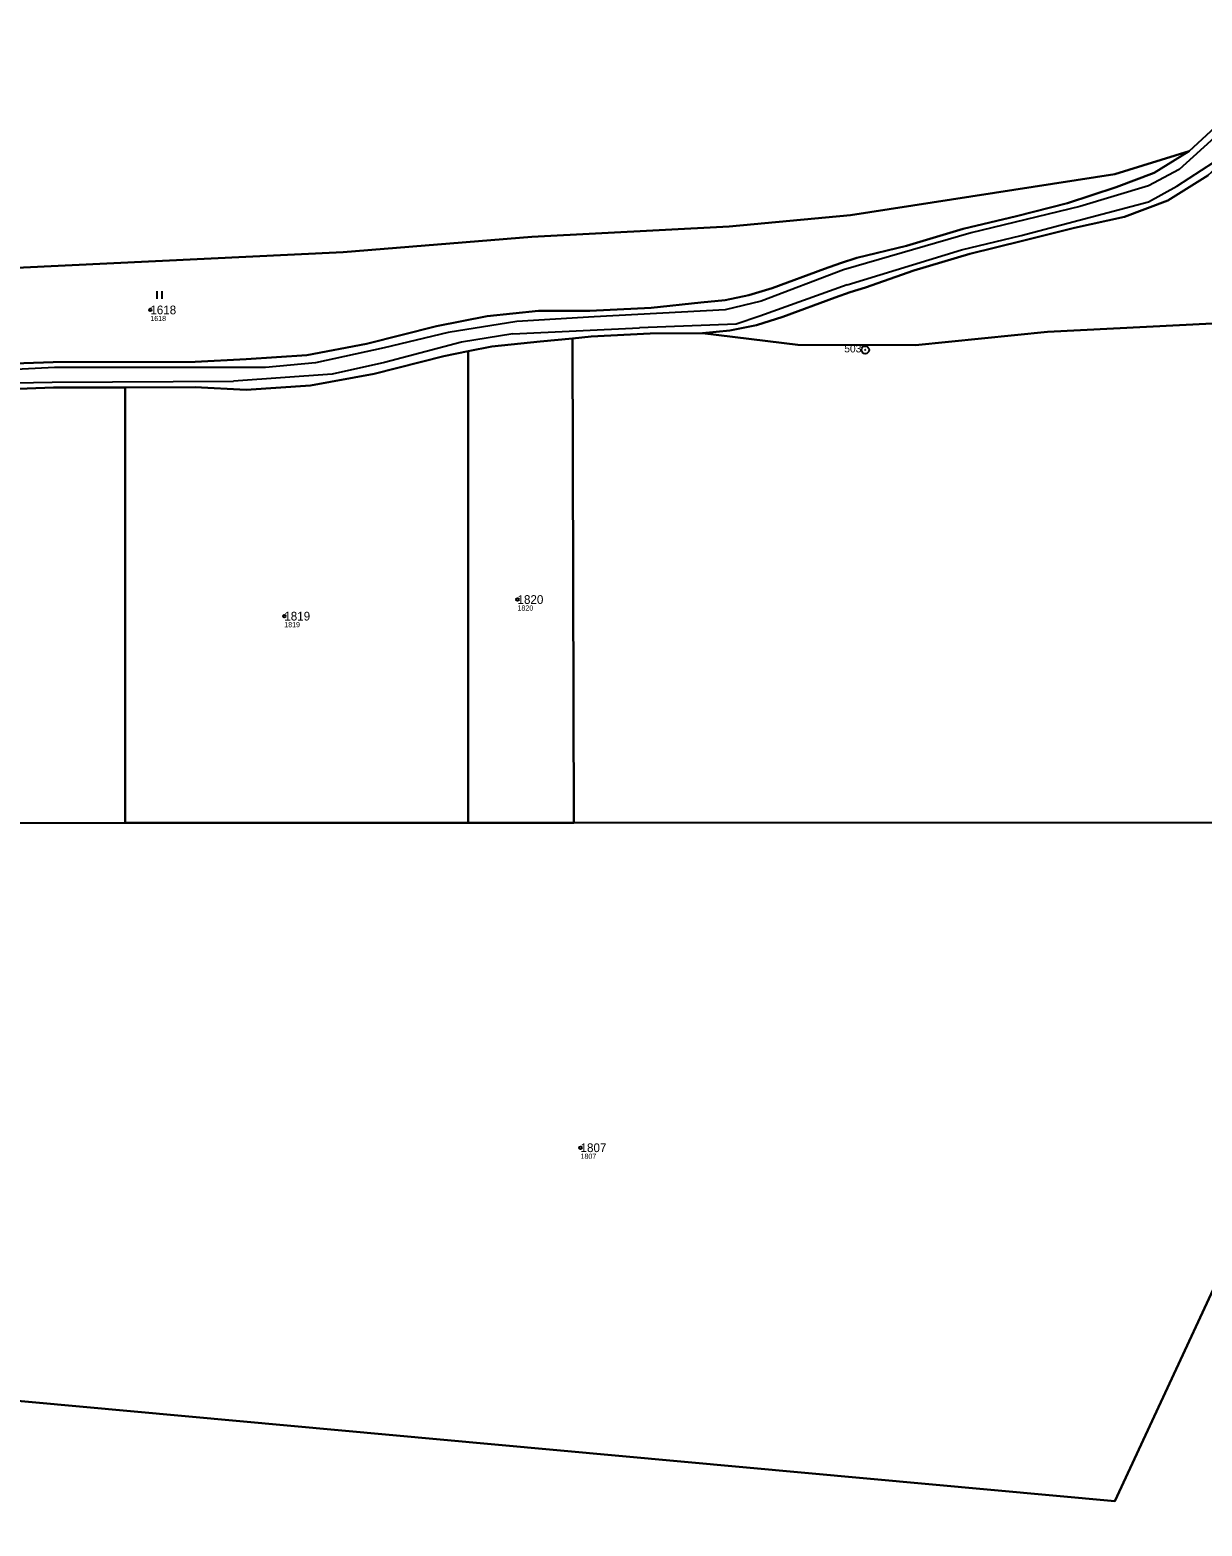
# Model space of a CAD drawing. Extents: x -770088 to -765625, y -1057899 to -1053934.
# Drawn here: x -766949.8 to -766720.7, y -1055384.8 to -1055092.4 of the extents above; entities that cross this region are included whole.
import ezdxf

# ---------------------------------------------------------------- set-up
doc = ezdxf.new("R2010")
doc.units = 0
for name, color, linetype in [('Definiční body', 7, 'Continuous'), ('Hranice parcel', 7, 'Continuous'), ('Parcelní čísla', 7, 'Continuous'), ('Polygon parcely', 7, 'Continuous'), ('Vnitřní kresba', 7, 'Continuous'), ('Značky bodu BP', 7, 'Continuous'), ('Značky kultur', 7, 'Continuous')]:
    doc.layers.add(name, color=color, linetype=linetype)

msp = doc.modelspace()

# ---------------------------------------------------------------- linework, layer by layer
at = {"layer": 'Definiční body'}
for centre in [(-766926.29, -1055147.11), (-766854.53, -1055203.71), (-766900.11, -1055206.96), (-766842.21, -1055310.86)]:
    msp.add_circle(centre, 0.25, dxfattribs=at)
at = {"layer": 'Hranice parcel'}
for p, q in [((-766843.53, -1055247.34), (-766843.79, -1055152.66)), ((-766864.14, -1055247.34), (-766864.16, -1055155.16)), ((-766931.23, -1055247.35), (-766931.22, -1055162.26)), ((-766931.23, -1055247.35), (-766969.28, -1055247.45)), ((-766864.14, -1055247.34), (-766931.23, -1055247.35)), ((-766843.53, -1055247.34), (-766864.14, -1055247.34)), ((-766676.14, -1055247.31), (-766843.53, -1055247.34))]:
    msp.add_line(p, q, dxfattribs=at)
for points in [[(-766723.23, -1055116.08), (-766717.3, -1055110.6)], [(-766818.37, -1055151.68), (-766813.05, -1055151.14), (-766807.8, -1055150.06), (-766802.7, -1055148.46), (-766792.46, -1055144.68), (-766789.5, -1055143.64), (-766786.5, -1055142.7), (-766777.06, -1055139.37), (-766766.15, -1055136.12), (-766755.82, -1055133.6), (-766745.7, -1055131.04), (-766735.92, -1055128.92), (-766727.45, -1055125.71), (-766719.6, -1055120.86), (-766712.82, -1055114.6)], [(-766992.99, -1055123.51), (-766952.47, -1055138.87), (-766888.57, -1055135.85), (-766851.75, -1055132.81), (-766813.16, -1055130.81), (-766789.44, -1055128.61), (-766737.8, -1055120.6), (-766723.23, -1055116.08)], [(-766964.49, -1055157.98), (-766945.29, -1055157.29), (-766917.54, -1055157.22), (-766907.55, -1055156.7), (-766895.7, -1055155.95), (-766884.04, -1055153.75), (-766870.36, -1055150.3), (-766860.46, -1055148.31), (-766850.41, -1055147.3), (-766840.4, -1055147.29), (-766828.39, -1055146.68), (-766818.68, -1055145.68), (-766813.96, -1055145.2), (-766809.3, -1055144.25), (-766804.78, -1055142.83), (-766794.54, -1055139.05), (-766791.4, -1055137.95), (-766788.22, -1055136.94), (-766778.48, -1055134.57), (-766767.45, -1055131.28), (-766757.02, -1055128.75), (-766747.03, -1055126.22), (-766737.5, -1055123.13), (-766730.09, -1055120.32), (-766723.23, -1055116.08)], [(-766391.12, -1055195.24), (-766447.93, -1055182.33), (-766481.16, -1055172.21), (-766522.51, -1055166.31), (-766558.65, -1055160.71), (-766594.45, -1055155.51), (-766616.16, -1055151.96), (-766639.11, -1055150.73), (-766664.78, -1055148.51), (-766695.64, -1055148.53), (-766718.67, -1055149.78), (-766750.96, -1055151.41), (-766776.77, -1055153.97), (-766799.75, -1055153.9), (-766818.37, -1055151.68)], [(-766864.16, -1055155.16), (-766859.57, -1055154.24), (-766850.11, -1055153.29), (-766843.79, -1055152.66)], [(-766843.79, -1055152.66), (-766840.15, -1055152.29), (-766828.63, -1055151.7), (-766818.37, -1055151.68)], [(-766931.22, -1055162.26), (-766917.54, -1055162.23), (-766907.54, -1055162.7), (-766894.96, -1055161.9), (-766882.57, -1055159.57), (-766868.9, -1055156.12), (-766864.16, -1055155.16)], [(-766987.59, -1055165.48), (-766964.23, -1055162.97), (-766945.19, -1055162.29), (-766931.22, -1055162.26)], [(-766980.09, -1055357.81), (-766858.93, -1055368.87), (-766737.77, -1055379.93), (-766676.14, -1055247.31)]]:
    msp.add_lwpolyline(points, dxfattribs=at)
at = {"layer": 'Polygon parcely'}
for points in [[(-767109.8, -1055069.97), (-767041.33, -1055101.22), (-767014.03, -1055116.71), (-766992.99, -1055123.51), (-766952.47, -1055138.87), (-766888.57, -1055135.85), (-766851.75, -1055132.81), (-766813.16, -1055130.81), (-766789.44, -1055128.61), (-766737.8, -1055120.6), (-766723.23, -1055116.08), (-766717.3, -1055110.6)], [(-766717.3, -1055110.6), (-766723.23, -1055116.08), (-766730.09, -1055120.32), (-766737.5, -1055123.13), (-766747.03, -1055126.22), (-766757.02, -1055128.75), (-766767.45, -1055131.28), (-766778.48, -1055134.57), (-766788.22, -1055136.94), (-766791.4, -1055137.95), (-766794.54, -1055139.05), (-766804.78, -1055142.83), (-766809.3, -1055144.25), (-766813.96, -1055145.2), (-766818.68, -1055145.68), (-766828.39, -1055146.68), (-766840.4, -1055147.29), (-766850.41, -1055147.3), (-766860.46, -1055148.31), (-766870.36, -1055150.3), (-766884.04, -1055153.75), (-766895.7, -1055155.95), (-766907.55, -1055156.7), (-766917.54, -1055157.22), (-766945.29, -1055157.29), (-766964.49, -1055157.98)], [(-766964.49, -1055157.98), (-766945.29, -1055157.29), (-766917.54, -1055157.22), (-766907.55, -1055156.7), (-766895.7, -1055155.95), (-766884.04, -1055153.75), (-766870.36, -1055150.3), (-766860.46, -1055148.31), (-766850.41, -1055147.3), (-766840.4, -1055147.29), (-766828.39, -1055146.68), (-766818.68, -1055145.68), (-766813.96, -1055145.2), (-766809.3, -1055144.25), (-766804.78, -1055142.83), (-766794.54, -1055139.05), (-766791.4, -1055137.95), (-766788.22, -1055136.94), (-766778.48, -1055134.57), (-766767.45, -1055131.28), (-766757.02, -1055128.75), (-766747.03, -1055126.22), (-766737.5, -1055123.13), (-766730.09, -1055120.32), (-766723.23, -1055116.08), (-766737.8, -1055120.6), (-766789.44, -1055128.61), (-766813.16, -1055130.81), (-766851.75, -1055132.81), (-766888.57, -1055135.85), (-766952.47, -1055138.87)], [(-766964.23, -1055162.97), (-766945.19, -1055162.29), (-766931.22, -1055162.26), (-766917.54, -1055162.23), (-766907.54, -1055162.7), (-766894.96, -1055161.9), (-766882.57, -1055159.57), (-766868.9, -1055156.12), (-766864.16, -1055155.16), (-766859.57, -1055154.24), (-766850.11, -1055153.29), (-766843.79, -1055152.66), (-766840.15, -1055152.29), (-766828.63, -1055151.7), (-766818.37, -1055151.68), (-766813.05, -1055151.14), (-766807.8, -1055150.06), (-766802.7, -1055148.46), (-766792.46, -1055144.68), (-766789.5, -1055143.64), (-766786.5, -1055142.7), (-766777.06, -1055139.37), (-766766.15, -1055136.12), (-766755.82, -1055133.6), (-766745.7, -1055131.04), (-766735.92, -1055128.92), (-766727.45, -1055125.71), (-766719.6, -1055120.86)], [(-766719.6, -1055120.86), (-766727.45, -1055125.71), (-766735.92, -1055128.92), (-766745.7, -1055131.04), (-766755.82, -1055133.6), (-766766.15, -1055136.12), (-766777.06, -1055139.37), (-766786.5, -1055142.7), (-766789.5, -1055143.64), (-766792.46, -1055144.68), (-766802.7, -1055148.46), (-766807.8, -1055150.06), (-766813.05, -1055151.14), (-766818.37, -1055151.68), (-766799.75, -1055153.9), (-766776.77, -1055153.97), (-766750.96, -1055151.41), (-766718.67, -1055149.78)]]:
    msp.add_lwpolyline(points, dxfattribs=at)
for points in [[(-766639.11, -1055150.73), (-766664.78, -1055148.51), (-766695.64, -1055148.53), (-766718.67, -1055149.78), (-766750.96, -1055151.41), (-766776.77, -1055153.97), (-766799.75, -1055153.9), (-766818.37, -1055151.68), (-766828.63, -1055151.7), (-766840.15, -1055152.29), (-766843.79, -1055152.66), (-766843.53, -1055247.34), (-766676.14, -1055247.31), (-766553.92, -1055249.32), (-766431.56, -1055251.34), (-766391.12, -1055195.24), (-766447.93, -1055182.33), (-766481.16, -1055172.21), (-766522.51, -1055166.31), (-766558.65, -1055160.71), (-766594.45, -1055155.51), (-766616.16, -1055151.96)], [(-766843.79, -1055152.66), (-766850.11, -1055153.29), (-766859.57, -1055154.24), (-766864.16, -1055155.16), (-766864.14, -1055247.34), (-766843.53, -1055247.34)], [(-766864.14, -1055247.34), (-766864.16, -1055155.16), (-766868.9, -1055156.12), (-766882.57, -1055159.57), (-766894.96, -1055161.9), (-766907.54, -1055162.7), (-766917.54, -1055162.23), (-766931.22, -1055162.26), (-766931.23, -1055247.35)], [(-766931.23, -1055247.35), (-766931.22, -1055162.26), (-766945.19, -1055162.29), (-766964.23, -1055162.97), (-766987.59, -1055165.48), (-766983.42, -1055246.6), (-766981.46, -1055246.72), (-766969.28, -1055247.45)], [(-767051.19, -1055490.89), (-767008.94, -1055506.39), (-766902.15, -1055547.61), (-766863.56, -1055564.81), (-766833.9, -1055579.4), (-766784.3, -1055607.49), (-766755.11, -1055627.17), (-766715.17, -1055661.57), (-766620.63, -1055524.83), (-766526.1, -1055388.09), (-766431.56, -1055251.34), (-766553.92, -1055249.32), (-766676.14, -1055247.31), (-766737.77, -1055379.93), (-766858.93, -1055368.87), (-766980.09, -1055357.81)], [(-766980.09, -1055357.81), (-766858.93, -1055368.87), (-766737.77, -1055379.93), (-766676.14, -1055247.31), (-766843.53, -1055247.34), (-766864.14, -1055247.34), (-766931.23, -1055247.35), (-766969.28, -1055247.45), (-766971.09, -1055265.9), (-766979.46, -1055351.42)]]:
    msp.add_lwpolyline(points, close=True, dxfattribs=at)
at = {"layer": 'Vnitřní kresba'}
for p, q in [((-766717.66, -1055112.79), (-766725.2, -1055119.68)), ((-766725.69, -1055122.93), (-766718.43, -1055118.24)), ((-766725.2, -1055119.68), (-766731.19, -1055122.88)), ((-766731.19, -1055122.88), (-766744.62, -1055126.88)), ((-766731.22, -1055125.96), (-766725.69, -1055122.93)), ((-766744.62, -1055126.88), (-766765.85, -1055132.02)), ((-766756.09, -1055132.53), (-766731.22, -1055125.96)), ((-766765.85, -1055132.02), (-766790.81, -1055139.3)), ((-766767.75, -1055135.39), (-766756.09, -1055132.53)), ((-766790.12, -1055142.19), (-766767.75, -1055135.39)), ((-766790.81, -1055139.3), (-766806.91, -1055145.4)), ((-766790.12, -1055142.19), (-766807.19, -1055148.34)), ((-766813.96, -1055147.1), (-766839.54, -1055148.47)), ((-766806.91, -1055145.4), (-766813.96, -1055147.1)), ((-766854.65, -1055149.39), (-766868.05, -1055151.54)), ((-766839.54, -1055148.47), (-766854.65, -1055149.39)), ((-766811.81, -1055149.88), (-766830.67, -1055150.6)), ((-766807.19, -1055148.34), (-766811.81, -1055149.88)), ((-766868.05, -1055151.54), (-766880.56, -1055154.54)), ((-766865.45, -1055153.42), (-766880.51, -1055157.38)), ((-766855.46, -1055151.8), (-766865.45, -1055153.42)), ((-766855.46, -1055151.8), (-766830.67, -1055150.6)), ((-766880.56, -1055154.54), (-766894.01, -1055157.46)), ((-766945.02, -1055158.36), (-766980.42, -1055160.18)), ((-766903.78, -1055158.35), (-766945.02, -1055158.36)), ((-766894.01, -1055157.46), (-766903.78, -1055158.35)), ((-766880.51, -1055157.38), (-766890.74, -1055159.67)), ((-766964.3, -1055161.59), (-766945.45, -1055161.22)), ((-766945.45, -1055161.22), (-766910.03, -1055161.05)), ((-766890.74, -1055159.67), (-766910.03, -1055161.05))]:
    msp.add_line(p, q, dxfattribs=at)
at = {"layer": 'Značky bodu BP'}
for radius in [0.75, 0.03]:
    msp.add_circle((-766786.57, -1055154.91), radius, dxfattribs=at)
at = {"layer": 'Značky kultur'}
for p, q in [((-766924.96, -1055144.91), (-766924.96, -1055143.41)), ((-766923.96, -1055144.91), (-766923.96, -1055143.41))]:
    msp.add_line(p, q, dxfattribs=at)

# ---------------------------------------------------------------- texts
at = {"layer": 'Definiční body'}
for s, p in [('1618', (-766926.29, -1055149.27)), ('1820', (-766854.53, -1055205.87)), ('1819', (-766900.11, -1055209.12)), ('1807', (-766842.21, -1055313.02))]:
    msp.add_text(s, height=1, dxfattribs=at).set_placement(p)
at = {"layer": 'Parcelní čísla'}
for s, p in [('1618', (-766926.29, -1055147.96)), ('1820', (-766854.53, -1055204.56)), ('1819', (-766900.11, -1055207.81)), ('1807', (-766842.21, -1055311.71))]:
    msp.add_text(s, height=1.7, dxfattribs=at).set_placement(p)
at = {"layer": 'Značky bodu BP'}
msp.add_text('503', height=1.5, dxfattribs=at).set_placement((-766790.67, -1055155.41))

doc.saveas('drawing.dxf')
